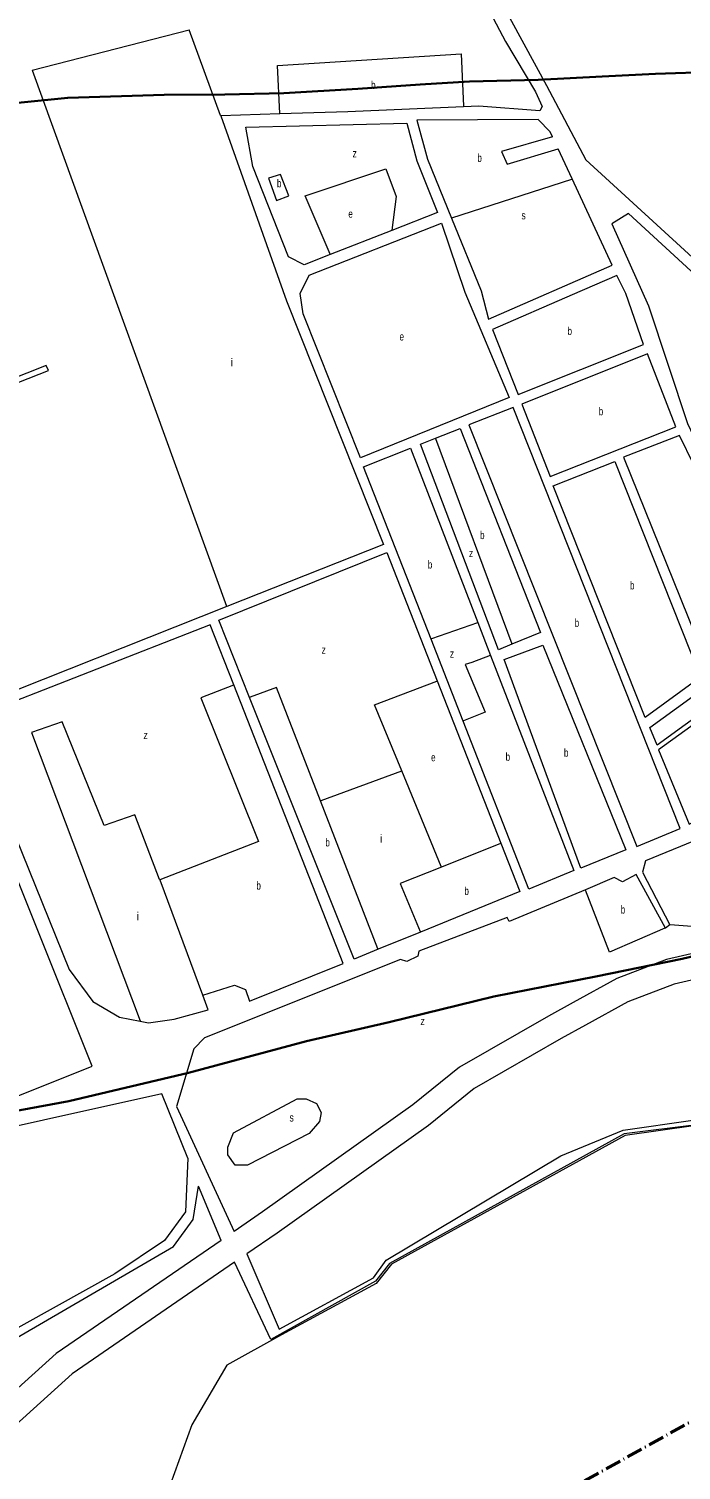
# Model space of a CAD drawing. Extents: x 639657 to 671642, y 222838 to 252123.
# Drawn here: x 643988 to 644804, y 226528 to 228330 of the extents above; entities that cross this region are included whole.
import ezdxf

# ---------------------------------------------------------------- set-up
doc = ezdxf.new("R2010")
doc.units = 0
doc.header["$LTSCALE"] = 4
doc.linetypes.add('DOT_DASHED', pattern=[7.7, 5, -1.2, 0.3, -1.2])
for name, color, linetype, lineweight in [('1', 7, 'Continuous', 13), ('21', 7, 'Continuous', 13), ('4', 7, 'DOT_DASHED', 40), ('5', 7, 'Continuous', 13), ('57', 7, 'Continuous', 35)]:
    doc.layers.add(name, color=color, linetype=linetype, lineweight=lineweight)
doc.layers.add('7', color=7, linetype='Continuous')

msp = doc.modelspace()

# ---------------------------------------------------------------- linework, layer by layer
at = {"layer": '1'}
for p, q in [((644477.6, 227810.59), (644496.419, 227818.119)), ((644380.96, 227161.67), (644244.255, 227509.812)), ((644228.427, 226815.671), (644200.07, 226883.435))]:
    msp.add_line(p, q, dxfattribs=at)
for points in [[(644403.905, 228610.714), (644386.63, 228594.9), (644386.71, 228587.39), (644394.76, 228577.6), (644545.45, 228424.74), (644635.33, 228258.78), (644684.63, 228165.99), (644867.14, 227999.06), (644917.17, 227950.35), (644987.48, 227984.92), (644990.94, 227972.96), (645000.31, 227952.42), (645007.09, 227945.89), (645060.82, 227937.21), (645068.345, 227934.874)], [(644295.015, 228376.898), (644299.355, 228356.952), (644530.51, 228416.22), (644584.01, 228313.93), (644621.42, 228251.2), (644630, 228232.62), (644626.83, 228227.22), (644550.72, 228233.33), (644531.714, 228232.495)], [(644531.714, 228232.495), (644386.9, 228226.13), (644302.01, 228223.481), (644227.95, 228221.17)], [(644227.95, 228221.17), (644310.29, 227989.72), (644431.33, 227685.39), (644235.423, 227607.666)], [(644643.043, 228194.633), (644640, 228201.17), (644625.01, 228216.47), (644473.01, 228215.79), (644486.35, 228166.81), (644516.427, 228093.249), (644553.63, 228002.26)], [(644364.86, 228047.686), (644332.45, 228035.01), (644312.79, 228044.69), (644267.97, 228157.77), (644259.22, 228207.06), (644460.7, 228211.76), (644473.05, 228164.96)], [(644553.63, 228002.26), (644562.83, 227966.87), (644717.64, 228034.34), (644667.424, 228142.244), (644649.908, 228179.881)], [(644643.043, 228194.633), (644579.126, 228176.363), (644586.309, 228160.792), (644649.908, 228179.881)], [(644473.05, 228164.96), (644499.1, 228100.19), (644441.987, 228077.852), (644364.86, 228047.686)], [(644235.423, 227607.666), (643907.79, 227477.68), (643775.72, 227810.09), (644012.75, 227902.82), (644009.75, 227908.85), (643773.8, 227815.68), (643706.21, 227997.46), (643646.841, 228134.666)], [(644826.278, 228017.901), (644737.77, 228098.92), (644717.07, 228086.26), (644762.82, 227983.58), (644811.62, 227836.46), (644852.26, 227751.24), (644937.43, 227811.123)], [(644496.419, 227818.119), (644527.29, 227830.47), (644627.94, 227575.3), (644592.172, 227560.588)], [(644490.994, 227567.157), (644406.62, 227782.6), (644465.12, 227805.68), (644549.595, 227587.677), (644565.456, 227546.744), (644669.62, 227277.93)], [(644592.172, 227560.588), (644575.45, 227553.71), (644477.6, 227810.59)], [(644225.46, 227590.65), (644435.61, 227675.27), (644498.584, 227514.808), (644578.21, 227311.913)], [(644244.255, 227509.812), (644214.7, 227585.08), (643911.85, 227466.5), (644038.38, 227154.1), (644067.95, 227114.05), (644101.43, 227094.62), (644127.384, 227089.457)], [(644424.835, 227179.427), (644394.94, 227167.23), (644264.08, 227494.163), (644225.46, 227590.65)], [(647084.16, 227589.62), (646993.32, 227563.28), (646809.57, 227491.32), (646786.93, 227525.22), (646067.83, 227329.36), (646045.5, 227322.43), (645702.77, 227241.3), (645692.05, 227233.11), (645685.63, 227220.85), (645577.71, 227152.93), (645357.61, 227098.93), (645101.64, 227039.05), (645000.94, 227006.81), (644826.24, 226960.31), (644732.35, 226948.67), (644438.96, 226786.88), (644421.53, 226764.78), (644290.7, 226691.95), (644245.363, 226788.278)], [(644669.62, 227277.93), (644613.47, 227254.42), (644531.153, 227464.611), (644490.994, 227567.157)], [(643965.516, 226993.154), (643972.48, 226995.62), (644067.34, 227033.44), (643929.27, 227376.82), (643912.99, 227400.08), (643887.25, 227420.13), (643866.63, 227427.05), (643839.34, 227428.19), (643818.49, 227424.8), (643798.186, 227416.748), (643571.798, 227326.97), (643521.574, 227307.053), (643407.353, 227261.757)], [(645594.669, 227353.798), (645546.271, 227320.114), (645456.854, 227270.415), (645415.33, 227258.698), (645271.983, 227230.015), (645144.138, 227212.146), (644883.181, 227156.935), (644838.261, 227145.7), (644794.917, 227135.763), (644736.993, 227113.812), (644684.333, 227084.744), (644653.532, 227067.936), (644544.959, 227005.34), (644487.785, 226959.211), (644298.506, 226824.759), (644260.566, 226798.715)], [(644260.566, 226798.715), (644301.07, 226704.88), (644419.2, 226768.87), (644434.93, 226790.97), (644653.35, 226921.36), (644731.43, 226953.42), (644818.5, 226965.69), (644998.2, 227014.24), (645233.89, 227082.54), (645349.86, 227103.21), (645577.48, 227159.37), (645681.54, 227225.14), (645683.66, 227236.75), (645594.669, 227353.798)], [(644865.88, 227204.17), (644819.06, 227314.76), (644759.26, 227289.97), (644755.36, 227276.01), (644789.6, 227209.94), (644784, 227205.87)], [(644578.21, 227311.913), (644601.86, 227251.65), (644477.658, 227200.978), (644424.835, 227179.427)], [(644784, 227205.87), (644747.62, 227272.8), (644730.4, 227263.6), (644720.1, 227269), (644684.089, 227253.947)], [(644684.089, 227253.947), (644588.67, 227214.06), (644586.32, 227219.23), (644475.76, 227176.93), (644474.46, 227170.7), (644460.91, 227164.28), (644452.96, 227166.66), (644207.54, 227068.79), (644194.18, 227054.85), (644172.75, 226982.9), (644244.76, 226826.883)], [(645165.862, 227247.663), (645138.576, 227243.849), (644875.947, 227188.285), (644830.763, 227176.984), (644785.579, 227166.625), (644723.452, 227143.081), (644668.855, 227112.944), (644637.792, 227095.992), (644526.715, 227031.953), (644468.353, 226984.865), (644280.088, 226851.134), (644244.76, 226826.883)], [(644205.51, 227122.1), (644245.29, 227134.69), (644258.82, 227129.07), (644263.94, 227114.66), (644380.96, 227161.67)], [(644127.384, 227089.457), (644137.52, 227087.44), (644169.55, 227092.1), (644212.34, 227103.6), (644205.51, 227122.1)], [(644186.658, 226918.37), (644154.28, 226998.99), (643857.8, 226933.12), (643140.282, 226648.13), (643129.345, 226643.785), (643080.956, 226624.567), (642912.255, 226557.56)], [(644186.658, 226918.37), (644184.073, 226851.134), (644157.716, 226815.347), (644095.588, 226773.909), (643794.365, 226606.275), (643730.355, 226604.392), (643671.993, 226610.042), (643668.227, 226589.323), (643792.482, 226589.323), (644169.012, 226807.813), (644193.486, 226841.716), (644200.07, 226883.435)], [(644228.427, 226815.671), (644022.165, 226674.082), (643830.135, 226500.798), (643739.768, 226404.738), (643690.819, 226365.184), (643606.1, 226319.979), (643523.263, 226306.794), (643417.835, 226316.212), (643269.106, 226370.834)], [(644245.363, 226788.278), (644042.131, 226648.77), (643852.663, 226477.798), (643761.694, 226381.098), (643708.659, 226338.242), (643616.484, 226289.059)]]:
    msp.add_lwpolyline(points, dxfattribs=at)
for points in [[(644533.35, 228000.66), (644588.62, 227869.01), (644402.77, 227793.57), (644331.18, 227973.44), (644327.36, 227999.06), (644338.39, 228021.76), (644503.97, 228086.93)], [(644667.56, 227997.46), (644567.96, 227953.96), (644599.8, 227872.64), (644756.82, 227935.47), (644734.53, 227999.06), (644723.36, 228021.73)], [(644761.52, 227923.42), (644604.5, 227860.59), (644639.98, 227770.23), (644797.21, 227832.2)], [(644748.12, 227308.05), (644802.54, 227330.28), (644593.75, 227856.75), (644538.04, 227834.74)], [(644801.7, 227821.44), (644731.58, 227794.3), (644839.09, 227528.37), (644940.9, 227602.51), (644837.64, 227748.05)], [(644720.82, 227789.17), (644827.89, 227519.59), (644758.58, 227469.24), (644643.82, 227758.61)], [(644764.57, 227456.54), (644947.97, 227589.38), (644958.02, 227568.07), (644773.55, 227434.38)], [(644582.31, 227541.44), (644630.7, 227559.6), (644734.58, 227303.78), (644678.43, 227280.7)], [(644999.78, 227523.14), (644960.8, 227562.48), (644775.26, 227428.79), (644813.73, 227335.84), (644871.82, 227363), (644926.04, 227391.68), (645041.78, 227474.64), (645020.23, 227503.6)]]:
    msp.add_lwpolyline(points, close=True, dxfattribs=at)
at = {"layer": '21'}
msp.add_line((643992.33, 228278.23), (644188.52, 228328.533), dxfattribs=at)
for points in [[(644227.95, 228221.17), (644227.766, 228221.67), (644188.52, 228328.533)], [(644302.01, 228223.481), (644301.985, 228223.981), (644298.978, 228284.164), (644528.844, 228298.538), (644531.692, 228232.995), (644531.714, 228232.495)], [(643992.33, 228278.23), (644235.242, 227608.166), (644235.423, 227607.666)], [(644364.86, 228047.686), (644364.648, 228048.186), (644333.697, 228121.266), (644434.263, 228154.803), (644447.432, 228120.068), (644442.051, 228078.352), (644441.987, 228077.852)], [(644516.427, 228093.249), (644516.927, 228093.411), (644666.924, 228142.082), (644667.424, 228142.244)], [(644496.419, 227818.119), (644496.605, 227817.619), (644591.986, 227561.088), (644592.172, 227560.588)], [(644549.595, 227587.677), (644549.095, 227587.502), (644491.494, 227567.332), (644490.994, 227567.157)], [(644565.456, 227546.744), (644564.956, 227546.556), (644542.012, 227537.948), (644533.632, 227535.553), (644558.773, 227475.664), (644531.653, 227464.811), (644531.153, 227464.611)], [(644454.393, 227402.328), (644420.346, 227484.94), (644498.084, 227514.617), (644498.584, 227514.808)], [(644244.255, 227509.812), (644243.755, 227509.615), (644203.2, 227493.631), (644275.033, 227313.964), (644151.72, 227266.053)], [(644352.853, 227364.902), (644297.78, 227506.806), (644264.58, 227494.351), (644264.08, 227494.163)], [(644151.72, 227266.053), (644151.529, 227266.553), (644120.592, 227347.502), (644082.281, 227334.327), (644029.604, 227463.687), (643991.293, 227450.511), (644127.196, 227089.956), (644127.384, 227089.457)], [(644454.393, 227402.328), (644453.893, 227402.144), (644353.352, 227365.086), (644352.853, 227364.902)], [(644503.869, 227282.278), (644503.663, 227282.778), (644454.393, 227402.328)], [(644424.835, 227179.427), (644424.641, 227179.927), (644352.853, 227364.902)], [(644578.21, 227311.913), (644577.71, 227311.714), (644503.869, 227282.278)], [(644503.869, 227282.278), (644452.351, 227261.742), (644477.45, 227201.477), (644477.658, 227200.978)], [(644151.72, 227266.053), (644205.323, 227122.6), (644205.51, 227122.1)], [(644784, 227205.87), (644783.5, 227205.657), (644714.039, 227176.042), (644684.281, 227253.447), (644684.089, 227253.947)], [(644865.88, 227204.17), (644865.38, 227204.208), (644790.1, 227209.902), (644789.6, 227209.94)]]:
    msp.add_lwpolyline(points, dxfattribs=at)
for points in [[(644287.652, 228143.14), (644297.78, 228115.277), (644313.344, 228121.266), (644302.569, 228147.617)], [(644243.871, 226949.846), (644323.389, 226992.398), (644334.684, 226992.398), (644347.863, 226986.748), (644353.511, 226975.447), (644351.628, 226964.146), (644338.45, 226949.077), (644261.261, 226909.523), (644246.2, 226909.523), (644236.787, 226922.708), (644236.787, 226932.126)]]:
    msp.add_lwpolyline(points, close=True, dxfattribs=at)
at = {"layer": '4'}
msp.add_lwpolyline([(643359.286, 225611.165), (643567.85, 225418.39), (643887.04, 225735.89), (644392.06, 226316.96), (644656.14, 226499.91), (644946.6, 226662.16), (645289.731, 226793.125), (646131.51, 227032.13), (646649.09, 227117.488), (647075.667, 227197.156), (647391.045, 227261.882)], dxfattribs=at)
at = {"layer": '5'}
msp.add_lwpolyline([(644998.2, 227003.4), (644953.34, 226991), (644821.97, 226959.27), (644733.83, 226946.8), (644441.44, 226785.84), (644422.26, 226761.81), (644304.14, 226697.61), (644235.51, 226659.72), (644191.72, 226585.02), (644164.91, 226510.29), (644166.22, 226418.94), (644113.68, 226371.99), (644081.67, 226374.42), (644028.53, 226350.47), (643979.87, 226306.31), (643712.53, 226102.31), (643689.21, 226054.86), (643646.97, 226001.64)], dxfattribs=at)
at = {"layer": '57'}
for points in [[(644847.156, 228275.899), (644771.72, 228273.484), (644705.083, 228270.281), (644625.052, 228265.982), (644539.096, 228263.827), (644477.571, 228260.213), (644399.219, 228254.732), (644306.93, 228249.31), (644233.219, 228247.708), (644157.26, 228247.303), (644036.568, 228243.724), (643915.679, 228231.591)], [(646082.649, 227685.067), (645892.234, 227558.06), (645845.265, 227526.308), (645732.92, 227462.169), (645682.143, 227432.957), (645616.132, 227398.665), (645552.66, 227370.724), (645458.722, 227332.622), (645404.299, 227311.396), (645196.952, 227258.35), (645047.757, 227225.396), (644920.004, 227194.865), (644805.199, 227167.435), (644696.92, 227145.401), (644569.44, 227120.271), (644438.481, 227088.179), (644335.249, 227064.77), (644187.694, 227024.901), (644037.817, 226989.699), (643832.367, 226951.669)]]:
    msp.add_lwpolyline(points, dxfattribs=at)

# ---------------------------------------------------------------- texts
at = {"layer": '7'}
for s, width, p in [('b', 0.75, (644416.053, 228254.567)), ('z', 0.8, (644392.873, 228169.236)), ('b', 0.75, (644548.944, 228163.536)), ('b', 0.75, (644298.288, 228131.77)), ('e', 0.75, (644387.571, 228093.717)), ('s', 0.8, (644604.016, 228091.67)), ('e', 0.75, (644451.551, 227940.25)), ('b', 0.75, (644661.663, 227947.185)), ('b', 0.75, (644700.696, 227846.825)), ('b', 0.75, (644552.306, 227692.09)), ('z', 0.8, (644538.421, 227669.704)), ('b', 0.75, (644486.94, 227655.331)), ('b', 0.75, (644739.747, 227629.205)), ('b', 0.75, (644670.622, 227582.4)), ('z', 0.8, (644354.049, 227548.728)), ('z', 0.8, (644514.476, 227543.937)), ('z', 0.8, (644131.367, 227442.127)), ('b', 0.75, (644584.219, 227415.063)), ('b', 0.75, (644657.174, 227420.15)), ('e', 0.75, (644491.059, 227414.426)), ('b', 0.75, (644358.838, 227307.976)), ('b', 0.75, (644272.639, 227254.076)), ('b', 0.75, (644532.739, 227247.374)), ('b', 0.75, (644728.159, 227224.072)), ('z', 0.8, (644477.766, 227084.691)), ('s', 0.8, (644313.975, 226964.146))]:
    msp.add_text(s, height=10, dxfattribs=dict(at, width=width)).set_placement(p)
for p in [(644240.313, 227908.062), (644427.08, 227312.767), (644122.986, 227215.747)]:
    msp.add_text('i', height=10, dxfattribs=at).set_placement(p)

doc.saveas('drawing.dxf')
